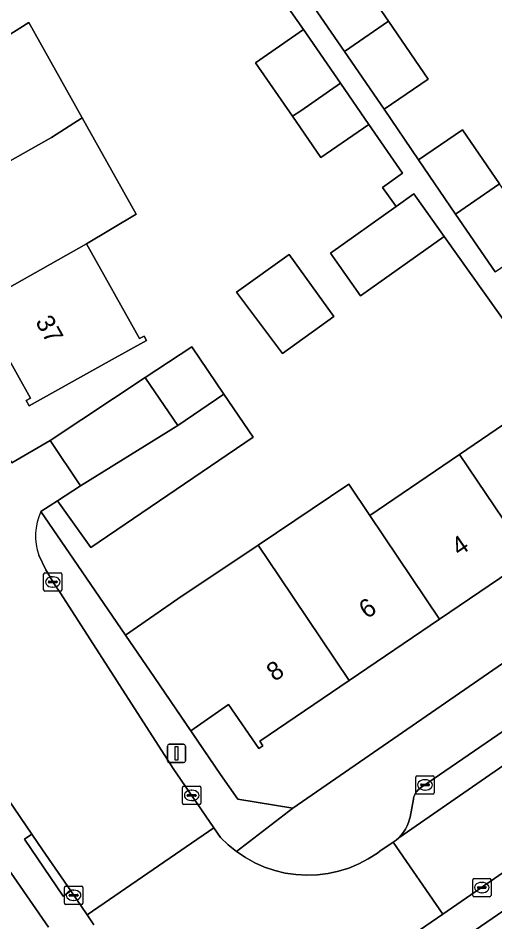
# Model space of a CAD drawing. Extents: x 157445 to 158888, y 383061 to 384688.
# Drawn here: x 158151.23 to 158177.28, y 383577.06 to 383626.43 of the extents above; entities that cross this region are included whole.
import ezdxf

# ---------------------------------------------------------------- set-up
doc = ezdxf.new("R2010")
doc.units = 0
for name, color, linetype in [('IMGEO_Erf', 7, 'Continuous'), ('IMGEO_Kolk', 7, 'Continuous'), ('IMGEO_Lichtmast', 7, 'Continuous'), ('IMGEO_Muur', 7, 'Continuous'), ('IMGEO_Pand', 7, 'Continuous'), ('IMGEO_Pand_nummerreeks', 7, 'Continuous'), ('IMGEO_Parkeervlak_open', 7, 'Continuous'), ('IMGEO_Rijbaan_lokaal_open', 7, 'Continuous'), ('IMGEO_Voetpad_open', 7, 'Continuous')]:
    doc.layers.add(name, color=color, linetype=linetype)

msp = doc.modelspace()

# ---------------------------------------------------------------- linework, layer by layer
at = {"layer": 'IMGEO_Erf'}
for points in [[(158132.163, 383635.91), (158146.904, 383608.05), (158147.69, 383606.604), (158148.603, 383605.234), (158149.634, 383603.95), (158150.889, 383602.146), (158152.977, 383603.351), (158158.176, 383606.794), (158160.714, 383608.475), (158162.473, 383605.885), (158164.069, 383603.534), (158155.204, 383597.511), (158153.391, 383600.065), (158152.483, 383599.475), (158154.264, 383596.873), (158157.098, 383592.722), (158159.953, 383594.707), (158164.353, 383597.65), (158169.305, 383600.973), (158170.447, 383599.27), (158175.349, 383602.599), (158180.152, 383605.862)], [(158180.349, 383606.295), (158174.498, 383614.507), (158169.934, 383611.268), (158168.289, 383613.585), (158171.875, 383616.13), (158171.134, 383617.174), (158172.229, 383617.959), (158170.393, 383620.621), (158167.774, 383618.815), (158166.212, 383621.08), (158164.204, 383623.994), (158166.823, 383625.799), (158163.574, 383630.431)], [(158146.195, 383629.81), (158149.122, 383624.572), (158150.12, 383625.132), (158151.828, 383626.188), (158154.738, 383620.98), (158157.675, 383615.723), (158154.976, 383614.097), (158157.865, 383608.928), (158158.11, 383609.065), (158158.244, 383608.825), (158156.207, 383607.687), (158151.842, 383605.247), (158151.678, 383605.54), (158151.91, 383605.67), (158149.057, 383610.775), (158146.131, 383616.011), (158143.203, 383621.25), (158140.276, 383626.488)], [(158169.449, 383629.211), (158171.469, 383626.259), (158173.631, 383623.1), (158171.22, 383621.45), (158173.101, 383618.68), (158175.512, 383620.329), (158177.532, 383617.377)], [(158152.89, 383576.776), (158141.946, 383592.589)]]:
    msp.add_lwpolyline(points, dxfattribs=at)
for points in [[(158163.169, 383611.459), (158166.044, 383613.522), (158168.48, 383610.125), (158165.683, 383608.118)], [(158186.561, 383597.301), (158184.546, 383600.218), (158184.309, 383600.04), (158184.128, 383600.297), (158179.157, 383596.925), (158174.253, 383593.598), (158169.319, 383590.251), (158164.429, 383586.934), (158164.598, 383586.686), (158164.387, 383586.543), (158162.73, 383588.945), (158160.66, 383587.506), (158162.289, 383585.12), (158163.234, 383583.777), (158166.24, 383583.271)]]:
    msp.add_lwpolyline(points, close=True, dxfattribs=at)
at = {"layer": 'IMGEO_Kolk'}
for p, q in [((158152.627, 383595.207), (158152.627, 383596.059)), ((158152.702, 383596.133), (158153.554, 383596.133)), ((158153.628, 383596.059), (158153.628, 383595.207)), ((158152.886, 383595.627), (158152.886, 383595.639)), ((158153.324, 383595.59), (158152.926, 383595.59)), ((158152.929, 383595.676), (158153.327, 383595.676)), ((158153.115, 383595.913), (158153.14, 383595.913)), ((158153.37, 383595.639), (158153.37, 383595.627)), ((158153.554, 383595.133), (158152.702, 383595.133)), ((158153.138, 383595.353), (158153.113, 383595.353)), ((158172.956, 383584.122), (158172.956, 383584.974)), ((158173.031, 383585.048), (158173.883, 383585.048)), ((158173.444, 383584.828), (158173.469, 383584.828)), ((158173.957, 383584.974), (158173.957, 383584.122)), ((158160.214, 383583.548), (158160.214, 383584.4)), ((158160.289, 383584.474), (158161.141, 383584.474)), ((158160.702, 383584.254), (158160.727, 383584.254)), ((158161.215, 383584.4), (158161.215, 383583.548)), ((158173.215, 383584.542), (158173.215, 383584.554)), ((158173.653, 383584.505), (158173.255, 383584.505)), ((158173.258, 383584.591), (158173.656, 383584.591)), ((158173.467, 383584.268), (158173.442, 383584.268)), ((158173.699, 383584.554), (158173.699, 383584.542)), ((158160.473, 383583.968), (158160.473, 383583.98)), ((158160.911, 383583.931), (158160.513, 383583.931)), ((158160.516, 383584.017), (158160.914, 383584.017)), ((158160.725, 383583.694), (158160.7, 383583.694)), ((158160.957, 383583.98), (158160.957, 383583.968)), ((158173.883, 383584.048), (158173.031, 383584.048)), ((158161.141, 383583.474), (158160.289, 383583.474)), ((158176.061, 383578.515), (158176.061, 383579.367)), ((158176.136, 383579.441), (158176.988, 383579.441)), ((158176.549, 383579.221), (158176.574, 383579.221)), ((158177.062, 383579.367), (158177.062, 383578.515)), ((158153.765, 383578.093), (158153.765, 383578.945)), ((158153.84, 383579.019), (158154.692, 383579.019)), ((158154.253, 383578.799), (158154.278, 383578.799)), ((158154.766, 383578.945), (158154.766, 383578.093)), ((158176.32, 383578.935), (158176.32, 383578.947)), ((158176.758, 383578.898), (158176.36, 383578.898)), ((158176.363, 383578.984), (158176.761, 383578.984)), ((158176.804, 383578.947), (158176.804, 383578.935)), ((158154.024, 383578.513), (158154.024, 383578.525)), ((158154.462, 383578.476), (158154.064, 383578.476)), ((158154.067, 383578.562), (158154.465, 383578.562)), ((158154.276, 383578.239), (158154.251, 383578.239)), ((158154.508, 383578.525), (158154.508, 383578.513)), ((158176.988, 383578.441), (158176.136, 383578.441)), ((158176.572, 383578.661), (158176.547, 383578.661)), ((158154.692, 383578.019), (158153.84, 383578.019))]:
    msp.add_line(p, q, dxfattribs=at)
for points in [[(158152.627, 383595.207), (158152.627, 383596.059)], [(158152.702, 383596.133), (158153.554, 383596.133)], [(158153.628, 383596.059), (158153.628, 383595.207)], [(158153.554, 383595.133), (158152.702, 383595.133)], [(158172.956, 383584.122), (158172.956, 383584.974)], [(158173.031, 383585.048), (158173.883, 383585.048)], [(158173.957, 383584.974), (158173.957, 383584.122)], [(158160.214, 383583.548), (158160.214, 383584.4)], [(158160.289, 383584.474), (158161.141, 383584.474)], [(158161.215, 383584.4), (158161.215, 383583.548)], [(158173.883, 383584.048), (158173.031, 383584.048)], [(158161.141, 383583.474), (158160.289, 383583.474)], [(158176.061, 383578.515), (158176.061, 383579.367)], [(158176.136, 383579.441), (158176.988, 383579.441)], [(158177.062, 383579.367), (158177.062, 383578.515)], [(158153.765, 383578.093), (158153.765, 383578.945)], [(158153.84, 383579.019), (158154.692, 383579.019)], [(158154.766, 383578.945), (158154.766, 383578.093)], [(158176.988, 383578.441), (158176.136, 383578.441)], [(158154.692, 383578.019), (158153.84, 383578.019)]]:
    msp.add_lwpolyline(points, dxfattribs=at)
for centre, radius, start, end in [((158152.704, 383596.057), 0.0765, 91.552, 178.448), ((158152.704, 383596.057), 0.0765, 91.552, 178.448), ((158153.552, 383596.057), 0.0765, 1.552, 88.448), ((158153.552, 383596.057), 0.0765, 1.552, 88.448), ((158152.926, 383595.636), 0.0403, 85.8775, 175.7526), ((158152.923, 383595.626), 0.0366, 178.938, 274.7102), ((158153.327, 383595.633), 0.043, 264.8664, 352.4533), ((158153.331, 383595.638), 0.0386, 1.7309, 96.639), ((158152.704, 383595.209), 0.0765, 181.552, 268.448), ((158152.704, 383595.209), 0.0765, 181.552, 268.448), ((158153.552, 383595.209), 0.0765, 271.552, 358.448), ((158153.552, 383595.209), 0.0765, 271.552, 358.448), ((158173.033, 383584.972), 0.0765, 91.552, 178.448), ((158173.033, 383584.972), 0.0765, 91.552, 178.448), ((158173.881, 383584.972), 0.0765, 1.552, 88.448), ((158173.881, 383584.972), 0.0765, 1.552, 88.448), ((158160.291, 383584.398), 0.0765, 91.552, 178.448), ((158160.291, 383584.398), 0.0765, 91.552, 178.448), ((158161.139, 383584.398), 0.0765, 1.552, 88.448), ((158161.139, 383584.398), 0.0765, 1.552, 88.448), ((158173.255, 383584.551), 0.0403, 85.8775, 175.7526), ((158173.252, 383584.541), 0.0366, 178.938, 274.7102), ((158173.656, 383584.548), 0.043, 264.8664, 352.4533), ((158173.66, 383584.553), 0.0386, 1.7309, 96.639), ((158160.513, 383583.977), 0.0403, 85.8775, 175.7526), ((158160.51, 383583.967), 0.0366, 178.938, 274.7102), ((158160.914, 383583.974), 0.043, 264.8664, 352.4533), ((158160.918, 383583.979), 0.0386, 1.7309, 96.639), ((158173.033, 383584.124), 0.0765, 181.552, 268.448), ((158173.033, 383584.124), 0.0765, 181.552, 268.448), ((158173.881, 383584.124), 0.0765, 271.552, 358.448), ((158173.881, 383584.124), 0.0765, 271.552, 358.448), ((158160.291, 383583.55), 0.0765, 181.552, 268.448), ((158160.291, 383583.55), 0.0765, 181.552, 268.448), ((158161.139, 383583.55), 0.0765, 271.552, 358.448), ((158161.139, 383583.55), 0.0765, 271.552, 358.448), ((158176.138, 383579.365), 0.0765, 91.552, 178.448), ((158176.138, 383579.365), 0.0765, 91.552, 178.448), ((158176.986, 383579.365), 0.0765, 1.552, 88.448), ((158176.986, 383579.365), 0.0765, 1.552, 88.448), ((158153.842, 383578.943), 0.0765, 91.552, 178.448), ((158153.842, 383578.943), 0.0765, 91.552, 178.448), ((158154.69, 383578.943), 0.0765, 1.552, 88.448), ((158154.69, 383578.943), 0.0765, 1.552, 88.448), ((158176.36, 383578.944), 0.0403, 85.8775, 175.7526), ((158176.357, 383578.934), 0.0366, 178.938, 274.7102), ((158176.761, 383578.941), 0.043, 264.8664, 352.4533), ((158176.765, 383578.946), 0.0386, 1.7309, 96.639), ((158154.064, 383578.522), 0.0403, 85.8775, 175.7526), ((158154.061, 383578.512), 0.0366, 178.938, 274.7102), ((158154.465, 383578.519), 0.043, 264.8664, 352.4533), ((158154.469, 383578.524), 0.0386, 1.7309, 96.639), ((158176.138, 383578.517), 0.0765, 181.552, 268.448), ((158176.138, 383578.517), 0.0765, 181.552, 268.448), ((158176.986, 383578.517), 0.0765, 271.552, 358.448), ((158176.986, 383578.517), 0.0765, 271.552, 358.448), ((158153.842, 383578.095), 0.0765, 181.552, 268.448), ((158153.842, 383578.095), 0.0765, 181.552, 268.448), ((158154.69, 383578.095), 0.0765, 271.552, 358.448), ((158154.69, 383578.095), 0.0765, 271.552, 358.448)]:
    msp.add_arc(centre, radius, start, end, dxfattribs=at)
for centre, major_axis, ratio, start_param, end_param in [((158153.114, 383595.633), (-0.387, 0.002), 0.722429, 4.712389, 7.853982), ((158153.139, 383595.633), (-0.39, 0.002), 0.717154, 1.570796, 4.712389), ((158173.443, 383584.548), (-0.387, 0.002), 0.722429, 4.712389, 7.853982), ((158173.468, 383584.548), (-0.39, 0.002), 0.717154, 1.570796, 4.712389), ((158160.701, 383583.974), (-0.387, 0.002), 0.722429, 4.712389, 7.853982), ((158160.726, 383583.974), (-0.39, 0.002), 0.717154, 1.570796, 4.712389), ((158176.548, 383578.941), (-0.387, 0.002), 0.722429, 4.712389, 7.853982), ((158176.573, 383578.941), (-0.39, 0.002), 0.717154, 1.570796, 4.712389), ((158154.252, 383578.519), (-0.387, 0.002), 0.722429, 4.712389, 7.853982), ((158154.277, 383578.519), (-0.39, 0.002), 0.717154, 1.570796, 4.712389)]:
    msp.add_ellipse(centre, major_axis=major_axis, ratio=ratio, start_param=start_param, end_param=end_param, dxfattribs=at)
at = {"layer": 'IMGEO_Lichtmast'}
for p, q in [((158159.385, 383585.867), (158159.385, 383586.667)), ((158159.385, 383586.667), (158159.385, 383585.867)), ((158159.485, 383586.767), (158160.275, 383586.767)), ((158160.275, 383586.767), (158159.485, 383586.767)), ((158160.375, 383586.667), (158160.375, 383585.867)), ((158160.375, 383585.867), (158160.375, 383586.667)), ((158160.275, 383585.767), (158159.485, 383585.767)), ((158159.485, 383585.767), (158160.275, 383585.767))]:
    msp.add_line(p, q, dxfattribs=at)
msp.add_lwpolyline([(158159.805, 383586.642), (158159.955, 383586.642), (158159.955, 383585.892), (158159.805, 383585.892), (158159.805, 383586.642)], dxfattribs=at)
for centre, start, end in [((158159.485, 383586.667), 90, 180), ((158159.485, 383586.667), 90, 180), ((158160.275, 383586.667), 0, 90), ((158160.275, 383586.667), 360, 90), ((158159.485, 383585.867), 180, 270), ((158159.485, 383585.867), 180, 270), ((158160.275, 383585.867), 270, 0), ((158160.275, 383585.867), 270, 0)]:
    msp.add_arc(centre, 0.1, start, end, dxfattribs=at)
at = {"layer": 'IMGEO_Muur'}
for points in [[(158152.483, 383599.475), (158153.391, 383600.065)], [(158154.264, 383596.873), (158152.483, 383599.475)], [(158158.68, 383590.405), (158154.264, 383596.873)], [(158162.289, 383585.12), (158158.68, 383590.405)]]:
    msp.add_lwpolyline(points, dxfattribs=at)
at = {"layer": 'IMGEO_Pand'}
for points in [[(158171.469, 383626.259), (158169.449, 383629.211), (158167.038, 383627.562), (158169.057, 383624.611)], [(158154.738, 383620.98), (158151.828, 383626.188), (158150.12, 383625.132), (158149.122, 383624.572), (158143.203, 383621.25), (158146.131, 383616.011), (158153.057, 383619.899)], [(158171.469, 383626.259), (158169.057, 383624.611), (158171.22, 383621.45), (158173.631, 383623.1)], [(158168.841, 383622.871), (158166.823, 383625.799), (158164.204, 383623.994), (158166.212, 383621.08), (158166.671, 383621.368)], [(158168.841, 383622.871), (158166.671, 383621.368), (158166.212, 383621.08), (158167.774, 383618.815), (158170.393, 383620.621)], [(158154.738, 383620.98), (158153.057, 383619.899), (158146.131, 383616.011), (158149.057, 383610.775), (158154.976, 383614.097), (158157.675, 383615.723)], [(158177.532, 383617.377), (158175.512, 383620.329), (158173.101, 383618.68), (158175.12, 383615.729)], [(158177.532, 383617.377), (158175.12, 383615.729), (158177.283, 383612.568), (158179.694, 383614.218)], [(158174.498, 383614.507), (158172.853, 383616.824), (158171.875, 383616.13), (158168.289, 383613.585), (158169.934, 383611.268)], [(158149.057, 383610.775), (158151.91, 383605.67), (158151.678, 383605.54), (158151.842, 383605.247), (158156.207, 383607.687), (158158.244, 383608.825), (158158.11, 383609.065), (158157.865, 383608.928), (158154.976, 383614.097)], [(158166.044, 383613.522), (158163.169, 383611.459), (158165.683, 383608.118), (158168.48, 383610.125)], [(158158.176, 383606.794), (158158.196, 383606.765), (158159.955, 383604.175), (158162.473, 383605.885), (158160.714, 383608.475)], [(158159.955, 383604.175), (158158.196, 383606.765), (158158.176, 383606.794), (158152.977, 383603.351), (158154.641, 383600.877)], [(158164.069, 383603.534), (158162.473, 383605.885), (158159.955, 383604.175), (158154.641, 383600.877), (158153.391, 383600.065), (158155.204, 383597.511)], [(158175.349, 383602.599), (158179.157, 383596.925), (158184.128, 383600.297), (158184.309, 383600.04), (158184.546, 383600.218), (158181.704, 383604.333), (158180.349, 383606.295), (158180.013, 383606.067), (158180.152, 383605.862)], [(158175.349, 383602.599), (158170.447, 383599.27), (158174.253, 383593.598), (158179.157, 383596.925)], [(158165.514, 383595.92), (158169.319, 383590.251), (158174.253, 383593.598), (158170.447, 383599.27), (158169.305, 383600.973), (158164.353, 383597.65)], [(158165.514, 383595.92), (158164.353, 383597.65), (158159.953, 383594.707), (158157.098, 383592.722), (158158.68, 383590.405), (158160.66, 383587.506), (158162.73, 383588.945), (158164.387, 383586.543), (158164.598, 383586.686), (158164.429, 383586.934), (158169.319, 383590.251)]]:
    msp.add_lwpolyline(points, close=True, dxfattribs=at)
at = {"layer": 'IMGEO_Parkeervlak_open'}
msp.add_lwpolyline([(158178.065, 383587.728), (158173.268, 383584.416), (158173.197, 383584.369), (158173.131, 383584.316), (158173.069, 383584.257), (158173.013, 383584.194), (158172.963, 383584.125), (158172.92, 383584.052), (158172.883, 383583.975), (158172.853, 383583.896), (158172.83, 383583.814), (158172.82, 383583.764), (158172.642, 383582.783), (158172.616, 383582.674), (158172.557, 383582.486), (158172.481, 383582.304), (158172.389, 383582.13), (158172.282, 383581.964), (158172.161, 383581.809), (158172.026, 383581.665), (158212.721, 383609.818)], dxfattribs=at)
msp.add_lwpolyline([(158174.425, 383577.495), (158155.655, 383564.619), (158156.649, 383563.194), (158178.989, 383578.53), (158178.018, 383579.96)], close=True, dxfattribs=at)
at = {"layer": 'IMGEO_Rijbaan_lokaal_open'}
msp.add_lwpolyline([(158237.43, 383620.603), (158234.147, 383625.328), (158231.951, 383623.767), (158221.121, 383616.287), (158220.994, 383616.167), (158220.784, 383615.999), (158213.207, 383610.143), (158213.02, 383609.994), (158212.903, 383609.916), (158212.744, 383609.828), (158212.721, 383609.818), (158172.026, 383581.665), (158171.879, 383581.534), (158171.721, 383581.416), (158174.425, 383577.495), (158178.018, 383579.96), (158179.317, 383580.832), (158188.368, 383586.938), (158188.489, 383587.021)], close=True, dxfattribs=at)
for points in [[(158152.483, 383599.475), (158153.391, 383600.065), (158154.641, 383600.877), (158152.977, 383603.351), (158150.889, 383602.146)], [(158153.555, 383595.011), (158153.197, 383595.525), (158152.747, 383596.289), (158152.367, 383597.091)], [(158145.868, 383590.825), (158151.988, 383581.859), (158152.575, 383580.999), (158154.108, 383578.753), (158154.998, 383577.45), (158161.925, 383582.204), (158159.708, 383585.441), (158153.555, 383595.011)], [(158155.655, 383564.619), (158174.425, 383577.495), (158171.721, 383581.416), (158170.989, 383580.92), (158170.854, 383580.822), (158170.36, 383580.505), (158169.84, 383580.233), (158169.298, 383580.008), (158168.737, 383579.833), (158168.164, 383579.709), (158167.581, 383579.637), (158166.995, 383579.617), (158166.409, 383579.649), (158165.828, 383579.733), (158165.257, 383579.869), (158164.7, 383580.056), (158164.163, 383580.291), (158163.648, 383580.574), (158163.161, 383580.901), (158162.705, 383581.271), (158162.284, 383581.68), (158161.925, 383582.204), (158154.998, 383577.45), (158155.366, 383576.91)]]:
    msp.add_lwpolyline(points, dxfattribs=at)
msp.add_arc((158155.358, 383598.14), 3.17, 155.0956, 199.3331, dxfattribs=at)
at = {"layer": 'IMGEO_Voetpad_open'}
for points in [[(158163.574, 383630.431), (158166.823, 383625.799), (158168.841, 383622.871), (158170.393, 383620.621), (158172.229, 383617.959), (158171.134, 383617.174), (158171.875, 383616.13), (158172.853, 383616.824), (158174.498, 383614.507), (158180.349, 383606.295)], [(158177.283, 383612.568), (158175.12, 383615.729), (158173.101, 383618.68), (158171.22, 383621.45), (158169.057, 383624.611), (158167.038, 383627.562)], [(158160.66, 383587.506), (158158.68, 383590.405), (158157.098, 383592.722), (158154.264, 383596.873), (158152.483, 383599.475)], [(158152.367, 383597.091), (158152.747, 383596.289), (158153.197, 383595.525), (158153.555, 383595.011), (158159.708, 383585.441), (158161.925, 383582.204), (158162.284, 383581.68), (158162.705, 383581.271), (158163.161, 383580.901), (158166.24, 383583.271), (158163.234, 383583.777), (158162.289, 383585.12), (158160.66, 383587.506)], [(158186.561, 383597.301), (158166.24, 383583.271), (158163.161, 383580.901), (158163.648, 383580.574), (158164.163, 383580.291), (158164.7, 383580.056), (158165.257, 383579.869), (158165.828, 383579.733), (158166.409, 383579.649), (158166.995, 383579.617), (158167.581, 383579.637), (158168.164, 383579.709), (158168.737, 383579.833), (158169.298, 383580.008), (158169.84, 383580.233), (158170.36, 383580.505), (158170.854, 383580.822), (158170.989, 383580.92), (158171.721, 383581.416), (158171.879, 383581.534), (158172.026, 383581.665), (158172.161, 383581.809), (158172.282, 383581.964), (158172.389, 383582.13), (158172.481, 383582.304), (158172.557, 383582.486), (158172.616, 383582.674), (158172.642, 383582.783), (158172.82, 383583.764), (158172.83, 383583.814), (158172.853, 383583.896), (158172.883, 383583.975), (158172.92, 383584.052), (158172.963, 383584.125), (158173.013, 383584.194), (158173.069, 383584.257), (158173.131, 383584.316), (158173.197, 383584.369), (158173.268, 383584.416), (158178.065, 383587.728)], [(158155.366, 383576.91), (158154.998, 383577.45), (158154.108, 383578.753), (158153.696, 383578.472), (158151.576, 383581.578), (158151.988, 383581.859), (158145.868, 383590.825), (158145.401, 383591.391), (158144.886, 383591.912), (158144.489, 383592.257), (158144.322, 383592.386), (158144.145, 383592.5), (158143.958, 383592.598), (158143.763, 383592.678), (158143.562, 383592.741), (158143.356, 383592.786), (158143.147, 383592.812), (158142.936, 383592.819), (158142.726, 383592.807), (158142.517, 383592.777), (158142.312, 383592.728), (158142.112, 383592.661), (158141.946, 383592.589), (158152.89, 383576.776)]]:
    msp.add_lwpolyline(points, dxfattribs=at)
for points in [[(158145.517, 383551.473), (158146.633, 383552.236), (158182.051, 383576.472), (158185.149, 383578.774), (158188.059, 383580.776), (158188.974, 383586.056), (158179.967, 383579.872), (158179.317, 383580.832), (158178.018, 383579.96), (158178.989, 383578.53), (158156.649, 383563.194), (158153.626, 383561.133), (158153.534, 383561.259), (158149.836, 383558.736), (158147.366, 383556.977), (158144.483, 383554.996), (158111.298, 383532.192), (158079.99, 383510.832), (158076.698, 383508.583), (158076.767, 383508.469), (158073.599, 383506.286), (158069.597, 383499.52), (158070.298, 383500)], [(158151.988, 383581.859), (158151.576, 383581.578), (158153.696, 383578.472), (158154.108, 383578.753), (158152.575, 383580.999)]]:
    msp.add_lwpolyline(points, close=True, dxfattribs=at)
msp.add_arc((158155.358, 383598.14), 3.17, 155.0956, 199.3331, dxfattribs=at)

# ---------------------------------------------------------------- texts
at = {"layer": 'IMGEO_Pand_nummerreeks'}
for s, rotation, p in [('37', 299.3083, (158152.151, 383609.844)), ('4', 34.1511, (158175.33, 383597.011)), ('6', 34.1511, (158170.281, 383593.586)), ('8', 34.1511, (158165.236, 383590.163))]:
    msp.add_text(s, height=1, rotation=rotation, dxfattribs=at).set_placement(p)

doc.saveas('drawing.dxf')
